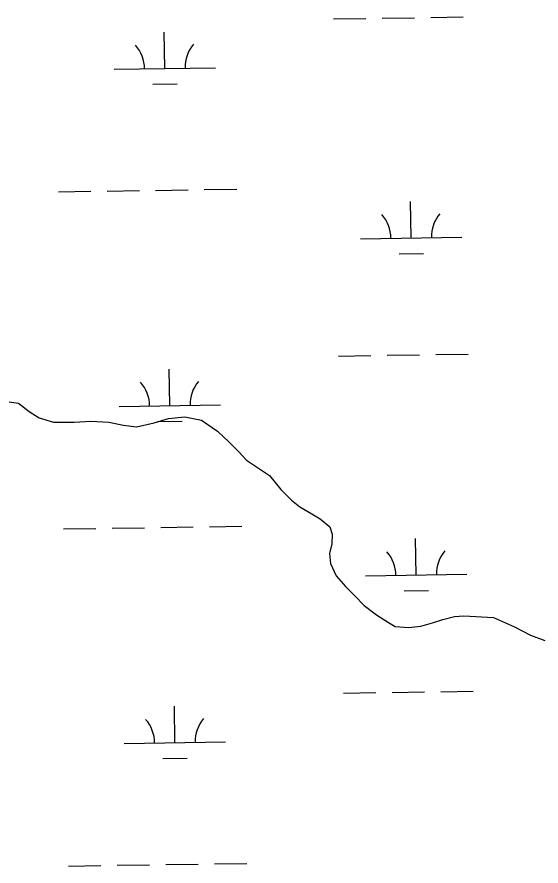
# Model space of a CAD drawing. Extents: x 3807117 to 3845308, y 337856 to 363736.
# Drawn here: x 3823542 to 3824059, y 344593 to 345431 of the extents above; entities that cross this region are included whole.
import ezdxf

# ---------------------------------------------------------------- set-up
doc = ezdxf.new("R2010")
doc.units = 0
doc.layers.add('V-TOPO-SHOR', color=7, linetype='Continuous')
doc.layers.add('V-WETL-SWMP', color=7, linetype='Continuous')

msp = doc.modelspace()

# ---------------------------------------------------------------- linework, layer by layer
at = {"layer": 'V-TOPO-SHOR'}
msp.add_lwpolyline([(3823534.78, 345051.06), (3823544.05, 345049.77), (3823554.63, 345041.47), (3823564.47, 345035.15), (3823578.58, 345030.93), (3823598.97, 345030.92), (3823615.26, 345032), (3823633.2, 345031.1), (3823647.48, 345028.09), (3823660.4, 345026.47), (3823677.93, 345030.28), (3823691.96, 345034.73), (3823708.1, 345036.27), (3823724.35, 345032.95), (3823740.23, 345022.17), (3823751.86, 345011.12), (3823761.21, 345001.61), (3823768.91, 344993.49), (3823791.45, 344978.24), (3823802.75, 344964.61), (3823813.32, 344954.03), (3823821.48, 344947.42), (3823833.44, 344940.63), (3823841.62, 344935.54), (3823851.14, 344927.55), (3823853.51, 344920.54), (3823852.98, 344910.96), (3823850.92, 344901.24), (3823851.61, 344891.65), (3823857.44, 344879.28), (3823866.48, 344868.86), (3823875.54, 344859.81), (3823884.89, 344850), (3823896.99, 344840.77), (3823908.95, 344833.37), (3823915.45, 344829.36), (3823928.99, 344828.34), (3823941.02, 344829.76), (3823952.45, 344832.86), (3823962.52, 344836.28), (3823974.11, 344839.08), (3823983.39, 344839.77), (3824012.59, 344838.31), (3824033.36, 344829.17), (3824048.96, 344820.83), (3824063.07, 344815.69)], dxfattribs=at)
at = {"layer": 'V-WETL-SWMP'}
for p, q in [((3823854.66, 345428.86), (3823886.65, 345429.34)), ((3823902.65, 345429.58), (3823934.65, 345430.06)), ((3823950.65, 345430.3), (3823982.64, 345430.78)), ((3823688.31, 345379.93), (3823687.77, 345415.93)), ((3823638.31, 345379.18), (3823738.3, 345380.68)), ((3823676.54, 345364.32), (3823700.54, 345364.68)), ((3823583.28, 345258.27), (3823615.27, 345258.75)), ((3823631.27, 345258.99), (3823663.27, 345259.47)), ((3823679.26, 345259.71), (3823711.26, 345260.19)), ((3823727.26, 345260.43), (3823759.26, 345260.91)), ((3823931.31, 345212.74), (3823930.77, 345248.74)), ((3823881.32, 345211.99), (3823981.31, 345213.49)), ((3823919.54, 345197.13), (3823943.54, 345197.49)), ((3823955.63, 345097.66), (3823987.63, 345098.14)), ((3823859.64, 345096.22), (3823891.64, 345096.7)), ((3823907.64, 345096.94), (3823939.63, 345097.42)), ((3823693.29, 345047.29), (3823692.75, 345083.29)), ((3823643.3, 345046.55), (3823743.29, 345048.04)), ((3823681.52, 345031.69), (3823705.52, 345032.05)), ((3823588.26, 344925.64), (3823620.26, 344926.12)), ((3823636.25, 344926.36), (3823668.25, 344926.84)), ((3823684.25, 344927.08), (3823716.24, 344927.55)), ((3823732.24, 344927.79), (3823764.24, 344928.27)), ((3823936.3, 344880.1), (3823935.76, 344916.1)), ((3823886.3, 344879.35), (3823986.29, 344880.85)), ((3823924.53, 344864.49), (3823948.53, 344864.85)), ((3823864.63, 344763.58), (3823896.62, 344764.06)), ((3823912.62, 344764.3), (3823944.62, 344764.78)), ((3823960.61, 344765.02), (3823992.61, 344765.5)), ((3823698.28, 344714.66), (3823697.74, 344750.65)), ((3823648.28, 344713.91), (3823748.27, 344715.41)), ((3823686.51, 344699.05), (3823710.51, 344699.41)), ((3823737.23, 344595.16), (3823769.22, 344595.64)), ((3823593.24, 344593), (3823625.24, 344593.48)), ((3823641.24, 344593.72), (3823673.23, 344594.2)), ((3823689.23, 344594.44), (3823721.23, 344594.92))]:
    msp.add_line(p, q, dxfattribs=at)
for centre, start, end in [((3823633.06, 345379.58), 0.08653, 41.63019), ((3823743.54, 345381.23), 140.08653, 181.63019), ((3823876.07, 345212.39), 0.08653, 41.63019), ((3823986.54, 345214.04), 140.08653, 181.63019), ((3823638.05, 345046.94), 0.08653, 41.63019), ((3823748.52, 345048.6), 140.08653, 181.63019), ((3823881.05, 344879.75), 0.08653, 41.63019), ((3823991.53, 344881.41), 140.08653, 181.63019), ((3823643.03, 344714.3), 0.08653, 41.63019), ((3823753.51, 344715.96), 140.08653, 181.63019)]:
    msp.add_arc(centre, 35.25, start, end, dxfattribs=at)

doc.saveas('drawing.dxf')
